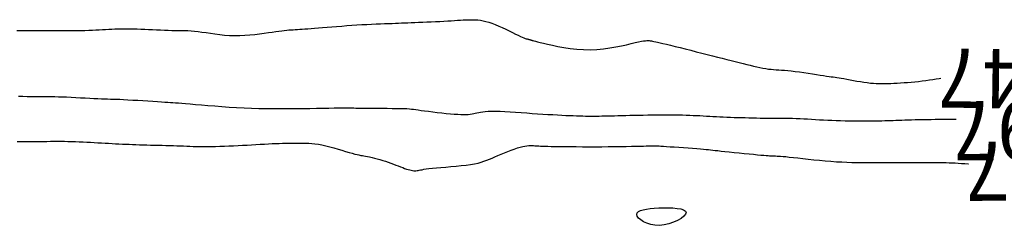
# Model space of a CAD drawing. Header units: millimetres. Extents: x 32690613 to 32693367, y 5343692 to 5344708.
# Tile 651 of 656: x 32692868.26 to 32692884.86, y 5344471.78 to 5344475.25. Entities that reach past the tile are written whole.
import ezdxf
from ezdxf.enums import TextEntityAlignment as Align

# ---------------------------------------------------------------- set-up
doc = ezdxf.new("R2010")
doc.units = ezdxf.units.MM
doc.header["$LTSCALE"] = 20
for name, color, linetype in [('02-DGM_HL_490.50', 52, 'Continuous'), ('02-DGM_HL_491.00', 62, 'Continuous'), ('02-DGM_HL_491.50', 72, 'Continuous'), ('02-DGM_HL_492.00', 82, 'Continuous')]:
    doc.layers.add(name, color=color, linetype=linetype)

msp = doc.modelspace()

# ---------------------------------------------------------------- linework, layer by layer
at = {"layer": '02-DGM_HL_490.50', "elevation": 490.5, "flags": 128}
msp.add_lwpolyline([(32692868.216, 5344475.064), (32692868.277, 5344475.065), (32692868.339, 5344475.066), (32692868.402, 5344475.067), (32692868.467, 5344475.068), (32692868.532, 5344475.068), (32692868.599, 5344475.068), (32692868.667, 5344475.068), (32692868.735, 5344475.068), (32692868.805, 5344475.068), (32692868.875, 5344475.067), (32692868.947, 5344475.067), (32692869.018, 5344475.067), (32692869.089, 5344475.067), (32692869.16, 5344475.067), (32692869.23, 5344475.067), (32692869.298, 5344475.068), (32692869.364, 5344475.069), (32692869.428, 5344475.071), (32692869.489, 5344475.073), (32692869.548, 5344475.076), (32692869.604, 5344475.079), (32692869.659, 5344475.083), (32692869.712, 5344475.086), (32692869.764, 5344475.089), (32692869.816, 5344475.091), (32692869.867, 5344475.094), (32692869.918, 5344475.095), (32692869.97, 5344475.097), (32692870.022, 5344475.097), (32692870.075, 5344475.097), (32692870.13, 5344475.096), (32692870.187, 5344475.095), (32692870.245, 5344475.094), (32692870.307, 5344475.091), (32692870.371, 5344475.089), (32692870.437, 5344475.086), (32692870.504, 5344475.082), (32692870.571, 5344475.079), (32692870.638, 5344475.076), (32692870.704, 5344475.073), (32692870.768, 5344475.071), (32692870.828, 5344475.069), (32692870.886, 5344475.068), (32692870.94, 5344475.067), (32692870.993, 5344475.067), (32692871.045, 5344475.065), (32692871.098, 5344475.064), (32692871.152, 5344475.061), (32692871.209, 5344475.056), (32692871.27, 5344475.049), (32692871.335, 5344475.041), (32692871.404, 5344475.03), (32692871.478, 5344475.019), (32692871.554, 5344475.008), (32692871.634, 5344474.998), (32692871.716, 5344474.989), (32692871.8, 5344474.983), (32692871.885, 5344474.98), (32692871.971, 5344474.981), (32692872.057, 5344474.985), (32692872.143, 5344474.991), (32692872.226, 5344475), (32692872.306, 5344475.01), (32692872.382, 5344475.02), (32692872.454, 5344475.031), (32692872.519, 5344475.041), (32692872.578, 5344475.049), (32692872.631, 5344475.056), (32692872.679, 5344475.062), (32692872.722, 5344475.067), (32692872.763, 5344475.071), (32692872.8, 5344475.075), (32692872.837, 5344475.078), (32692872.872, 5344475.08), (32692872.908, 5344475.083), (32692872.945, 5344475.085), (32692872.984, 5344475.087), (32692873.025, 5344475.09), (32692873.07, 5344475.092), (32692873.119, 5344475.095), (32692873.173, 5344475.099), (32692873.232, 5344475.104), (32692873.297, 5344475.109), (32692873.368, 5344475.115), (32692873.444, 5344475.121), (32692873.523, 5344475.128), (32692873.605, 5344475.135), (32692873.69, 5344475.142), (32692873.775, 5344475.148), (32692873.861, 5344475.154), (32692873.946, 5344475.16), (32692874.03, 5344475.165), (32692874.113, 5344475.169), (32692874.193, 5344475.173), (32692874.27, 5344475.177), (32692874.343, 5344475.18), (32692874.413, 5344475.183), (32692874.478, 5344475.185), (32692874.538, 5344475.187), (32692874.594, 5344475.19), (32692874.648, 5344475.192), (32692874.7, 5344475.194), (32692874.752, 5344475.196), (32692874.806, 5344475.198), (32692874.862, 5344475.2), (32692874.922, 5344475.202), (32692874.987, 5344475.205), (32692875.056, 5344475.208), (32692875.127, 5344475.211), (32692875.2, 5344475.214), (32692875.272, 5344475.217), (32692875.344, 5344475.22), (32692875.412, 5344475.224), (32692875.477, 5344475.227), (32692875.537, 5344475.231), (32692875.592, 5344475.235), (32692875.644, 5344475.238), (32692875.692, 5344475.242), (32692875.737, 5344475.244), (32692875.78, 5344475.247), (32692875.822, 5344475.248), (32692875.862, 5344475.249), (32692875.903, 5344475.249), (32692875.944, 5344475.248), (32692875.985, 5344475.245), (32692876.028, 5344475.24), (32692876.073, 5344475.232), (32692876.119, 5344475.221), (32692876.169, 5344475.207), (32692876.221, 5344475.189), (32692876.277, 5344475.167), (32692876.336, 5344475.142), (32692876.395, 5344475.115), (32692876.454, 5344475.087), (32692876.512, 5344475.059), (32692876.567, 5344475.032), (32692876.617, 5344475.007), (32692876.662, 5344474.985), (32692876.701, 5344474.967), (32692876.733, 5344474.953), (32692876.76, 5344474.942), (32692876.782, 5344474.934), (32692876.8, 5344474.928), (32692876.815, 5344474.924), (32692876.827, 5344474.921), (32692876.837, 5344474.918), (32692876.845, 5344474.916), (32692876.852, 5344474.914), (32692876.859, 5344474.913), (32692876.864, 5344474.911), (32692876.87, 5344474.909), (32692876.875, 5344474.908), (32692876.88, 5344474.906), (32692876.885, 5344474.904), (32692876.892, 5344474.902), (32692876.9, 5344474.899), (32692876.913, 5344474.896), (32692876.93, 5344474.891), (32692876.955, 5344474.885), (32692876.989, 5344474.876), (32692877.034, 5344474.866), (32692877.09, 5344474.852), (32692877.16, 5344474.836), (32692877.242, 5344474.818), (32692877.333, 5344474.799), (32692877.433, 5344474.781), (32692877.539, 5344474.765), (32692877.65, 5344474.752), (32692877.764, 5344474.744), (32692877.878, 5344474.742), (32692877.991, 5344474.746), (32692878.101, 5344474.756), (32692878.208, 5344474.771), (32692878.309, 5344474.788), (32692878.404, 5344474.807), (32692878.492, 5344474.827), (32692878.57, 5344474.845), (32692878.638, 5344474.862), (32692878.694, 5344474.874), (32692878.74, 5344474.884), (32692878.777, 5344474.89), (32692878.808, 5344474.894), (32692878.833, 5344474.896), (32692878.854, 5344474.896), (32692878.872, 5344474.895), (32692878.89, 5344474.893), (32692878.908, 5344474.89), (32692878.929, 5344474.887), (32692878.952, 5344474.882), (32692878.981, 5344474.877), (32692879.014, 5344474.869), (32692879.055, 5344474.86), (32692879.104, 5344474.848), (32692879.162, 5344474.834), (32692879.23, 5344474.817), (32692879.307, 5344474.798), (32692879.391, 5344474.777), (32692879.479, 5344474.755), (32692879.572, 5344474.732), (32692879.665, 5344474.708), (32692879.759, 5344474.685), (32692879.85, 5344474.662), (32692879.937, 5344474.64), (32692880.021, 5344474.618), (32692880.101, 5344474.598), (32692880.178, 5344474.579), (32692880.251, 5344474.56), (32692880.322, 5344474.543), (32692880.389, 5344474.526), (32692880.453, 5344474.509), (32692880.515, 5344474.494), (32692880.575, 5344474.479), (32692880.631, 5344474.465), (32692880.686, 5344474.453), (32692880.738, 5344474.441), (32692880.788, 5344474.431), (32692880.836, 5344474.423), (32692880.881, 5344474.416), (32692880.925, 5344474.411), (32692880.968, 5344474.407), (32692881.011, 5344474.404), (32692881.056, 5344474.401), (32692881.102, 5344474.399), (32692881.152, 5344474.396), (32692881.206, 5344474.391), (32692881.266, 5344474.385), (32692881.332, 5344474.377), (32692881.402, 5344474.368), (32692881.475, 5344474.357), (32692881.549, 5344474.345), (32692881.621, 5344474.334), (32692881.69, 5344474.323), (32692881.754, 5344474.313), (32692881.811, 5344474.304), (32692881.86, 5344474.297), (32692881.902, 5344474.291), (32692881.938, 5344474.286), (32692881.971, 5344474.282), (32692882.003, 5344474.278), (32692882.035, 5344474.273), (32692882.07, 5344474.268), (32692882.109, 5344474.262), (32692882.154, 5344474.254), (32692882.204, 5344474.244), (32692882.258, 5344474.234), (32692882.315, 5344474.224), (32692882.373, 5344474.213), (32692882.432, 5344474.203), (32692882.489, 5344474.194), (32692882.545, 5344474.186), (32692882.598, 5344474.18), (32692882.649, 5344474.175), (32692882.698, 5344474.172), (32692882.745, 5344474.171), (32692882.793, 5344474.17), (32692882.841, 5344474.17), (32692882.89, 5344474.171), (32692882.941, 5344474.173), (32692882.994, 5344474.175), (32692883.049, 5344474.178), (32692883.107, 5344474.182), (32692883.166, 5344474.186), (32692883.226, 5344474.19), (32692883.288, 5344474.195), (32692883.35, 5344474.201), (32692883.412, 5344474.208), (32692883.474, 5344474.216), (32692883.535, 5344474.224), (32692883.595, 5344474.232), (32692883.652, 5344474.24), (32692883.705, 5344474.248), (32692883.755, 5344474.256), (32692883.785, 5344474.261)], dxfattribs=at)
at = {"layer": '02-DGM_HL_491.00', "elevation": 491, "flags": 128}
msp.add_lwpolyline([(32692868.242, 5344473.958), (32692868.318, 5344473.956), (32692868.391, 5344473.954), (32692868.46, 5344473.953), (32692868.525, 5344473.952), (32692868.586, 5344473.952), (32692868.642, 5344473.952), (32692868.696, 5344473.951), (32692868.749, 5344473.951), (32692868.802, 5344473.951), (32692868.858, 5344473.95), (32692868.918, 5344473.949), (32692868.982, 5344473.946), (32692869.053, 5344473.944), (32692869.129, 5344473.94), (32692869.208, 5344473.936), (32692869.287, 5344473.932), (32692869.367, 5344473.928), (32692869.444, 5344473.924), (32692869.516, 5344473.92), (32692869.582, 5344473.917), (32692869.641, 5344473.915), (32692869.695, 5344473.913), (32692869.744, 5344473.912), (32692869.792, 5344473.91), (32692869.841, 5344473.909), (32692869.893, 5344473.908), (32692869.951, 5344473.905), (32692870.015, 5344473.902), (32692870.088, 5344473.898), (32692870.169, 5344473.893), (32692870.253, 5344473.888), (32692870.34, 5344473.882), (32692870.425, 5344473.877), (32692870.508, 5344473.871), (32692870.584, 5344473.866), (32692870.652, 5344473.862), (32692870.709, 5344473.859), (32692870.759, 5344473.856), (32692870.804, 5344473.853), (32692870.846, 5344473.851), (32692870.89, 5344473.848), (32692870.938, 5344473.845), (32692870.994, 5344473.84), (32692871.059, 5344473.835), (32692871.138, 5344473.828), (32692871.228, 5344473.82), (32692871.328, 5344473.811), (32692871.436, 5344473.801), (32692871.552, 5344473.792), (32692871.672, 5344473.782), (32692871.795, 5344473.774), (32692871.92, 5344473.766), (32692872.046, 5344473.76), (32692872.171, 5344473.756), (32692872.296, 5344473.752), (32692872.42, 5344473.75), (32692872.544, 5344473.748), (32692872.668, 5344473.748), (32692872.79, 5344473.748), (32692872.912, 5344473.749), (32692873.033, 5344473.75), (32692873.151, 5344473.752), (32692873.265, 5344473.754), (32692873.373, 5344473.756), (32692873.474, 5344473.758), (32692873.566, 5344473.76), (32692873.648, 5344473.761), (32692873.717, 5344473.762), (32692873.773, 5344473.762), (32692873.819, 5344473.761), (32692873.857, 5344473.76), (32692873.892, 5344473.759), (32692873.927, 5344473.758), (32692873.964, 5344473.756), (32692874.008, 5344473.755), (32692874.062, 5344473.754), (32692874.127, 5344473.753), (32692874.202, 5344473.753), (32692874.284, 5344473.753), (32692874.37, 5344473.753), (32692874.456, 5344473.753), (32692874.539, 5344473.752), (32692874.616, 5344473.751), (32692874.685, 5344473.75), (32692874.742, 5344473.749), (32692874.789, 5344473.747), (32692874.83, 5344473.744), (32692874.867, 5344473.74), (32692874.902, 5344473.736), (32692874.94, 5344473.731), (32692874.981, 5344473.725), (32692875.03, 5344473.718), (32692875.088, 5344473.71), (32692875.154, 5344473.702), (32692875.225, 5344473.693), (32692875.3, 5344473.684), (32692875.376, 5344473.676), (32692875.451, 5344473.668), (32692875.522, 5344473.661), (32692875.588, 5344473.656), (32692875.647, 5344473.652), (32692875.7, 5344473.65), (32692875.746, 5344473.649), (32692875.787, 5344473.649), (32692875.824, 5344473.651), (32692875.857, 5344473.654), (32692875.887, 5344473.658), (32692875.915, 5344473.663), (32692875.942, 5344473.669), (32692875.97, 5344473.676), (32692875.999, 5344473.683), (32692876.031, 5344473.689), (32692876.067, 5344473.695), (32692876.109, 5344473.7), (32692876.158, 5344473.704), (32692876.216, 5344473.706), (32692876.283, 5344473.705), (32692876.359, 5344473.703), (32692876.441, 5344473.699), (32692876.529, 5344473.694), (32692876.62, 5344473.688), (32692876.714, 5344473.682), (32692876.808, 5344473.675), (32692876.901, 5344473.668), (32692876.992, 5344473.662), (32692877.08, 5344473.656), (32692877.165, 5344473.651), (32692877.246, 5344473.646), (32692877.324, 5344473.641), (32692877.398, 5344473.637), (32692877.467, 5344473.634), (32692877.532, 5344473.631), (32692877.593, 5344473.629), (32692877.649, 5344473.627), (32692877.701, 5344473.625), (32692877.751, 5344473.624), (32692877.799, 5344473.623), (32692877.845, 5344473.623), (32692877.89, 5344473.623), (32692877.935, 5344473.623), (32692877.98, 5344473.623), (32692878.026, 5344473.623), (32692878.073, 5344473.624), (32692878.123, 5344473.625), (32692878.174, 5344473.626), (32692878.228, 5344473.627), (32692878.285, 5344473.628), (32692878.345, 5344473.629), (32692878.41, 5344473.631), (32692878.478, 5344473.633), (32692878.548, 5344473.635), (32692878.621, 5344473.636), (32692878.696, 5344473.638), (32692878.772, 5344473.64), (32692878.849, 5344473.641), (32692878.925, 5344473.642), (32692879.001, 5344473.643), (32692879.077, 5344473.644), (32692879.151, 5344473.644), (32692879.224, 5344473.644), (32692879.295, 5344473.643), (32692879.364, 5344473.642), (32692879.431, 5344473.641), (32692879.495, 5344473.639), (32692879.556, 5344473.637), (32692879.615, 5344473.634), (32692879.672, 5344473.632), (32692879.727, 5344473.629), (32692879.782, 5344473.625), (32692879.836, 5344473.622), (32692879.891, 5344473.619), (32692879.946, 5344473.616), (32692880.003, 5344473.613), (32692880.061, 5344473.61), (32692880.119, 5344473.607), (32692880.179, 5344473.605), (32692880.24, 5344473.603), (32692880.301, 5344473.6), (32692880.363, 5344473.598), (32692880.425, 5344473.596), (32692880.488, 5344473.595), (32692880.551, 5344473.593), (32692880.614, 5344473.592), (32692880.677, 5344473.591), (32692880.74, 5344473.589), (32692880.803, 5344473.589), (32692880.865, 5344473.588), (32692880.927, 5344473.587), (32692880.988, 5344473.587), (32692881.048, 5344473.587), (32692881.108, 5344473.586), (32692881.168, 5344473.586), (32692881.228, 5344473.585), (32692881.289, 5344473.584), (32692881.35, 5344473.582), (32692881.413, 5344473.58), (32692881.476, 5344473.576), (32692881.54, 5344473.573), (32692881.606, 5344473.569), (32692881.672, 5344473.565), (32692881.74, 5344473.56), (32692881.809, 5344473.556), (32692881.88, 5344473.553), (32692881.951, 5344473.55), (32692882.024, 5344473.547), (32692882.098, 5344473.545), (32692882.172, 5344473.544), (32692882.245, 5344473.543), (32692882.317, 5344473.543), (32692882.387, 5344473.543), (32692882.455, 5344473.543), (32692882.519, 5344473.543), (32692882.58, 5344473.543), (32692882.637, 5344473.543), (32692882.692, 5344473.543), (32692882.744, 5344473.543), (32692882.794, 5344473.544), (32692882.842, 5344473.545), (32692882.89, 5344473.546), (32692882.936, 5344473.547), (32692882.983, 5344473.549), (32692883.03, 5344473.551), (32692883.079, 5344473.553), (32692883.128, 5344473.555), (32692883.18, 5344473.557), (32692883.234, 5344473.559), (32692883.291, 5344473.561), (32692883.351, 5344473.563), (32692883.416, 5344473.564), (32692883.483, 5344473.565), (32692883.552, 5344473.566), (32692883.622, 5344473.566), (32692883.692, 5344473.567), (32692883.761, 5344473.567), (32692883.827, 5344473.568), (32692883.889, 5344473.568), (32692883.948, 5344473.569), (32692884.003, 5344473.569), (32692884.043, 5344473.569)], dxfattribs=at)
at = {"layer": '02-DGM_HL_491.50', "elevation": 491.5, "flags": 128}
msp.add_lwpolyline([(32692868.219, 5344473.194), (32692868.289, 5344473.193), (32692868.357, 5344473.192), (32692868.423, 5344473.191), (32692868.486, 5344473.191), (32692868.548, 5344473.192), (32692868.608, 5344473.193), (32692868.666, 5344473.194), (32692868.724, 5344473.195), (32692868.781, 5344473.196), (32692868.839, 5344473.197), (32692868.897, 5344473.197), (32692868.956, 5344473.197), (32692869.017, 5344473.196), (32692869.078, 5344473.195), (32692869.141, 5344473.193), (32692869.204, 5344473.191), (32692869.268, 5344473.188), (32692869.332, 5344473.186), (32692869.395, 5344473.183), (32692869.458, 5344473.179), (32692869.521, 5344473.176), (32692869.582, 5344473.173), (32692869.643, 5344473.17), (32692869.703, 5344473.166), (32692869.763, 5344473.163), (32692869.821, 5344473.16), (32692869.88, 5344473.156), (32692869.937, 5344473.153), (32692869.994, 5344473.15), (32692870.051, 5344473.148), (32692870.108, 5344473.145), (32692870.166, 5344473.142), (32692870.224, 5344473.14), (32692870.283, 5344473.138), (32692870.343, 5344473.136), (32692870.405, 5344473.134), (32692870.468, 5344473.132), (32692870.533, 5344473.131), (32692870.598, 5344473.129), (32692870.664, 5344473.128), (32692870.729, 5344473.126), (32692870.792, 5344473.125), (32692870.854, 5344473.123), (32692870.914, 5344473.121), (32692870.971, 5344473.119), (32692871.026, 5344473.117), (32692871.08, 5344473.115), (32692871.134, 5344473.113), (32692871.188, 5344473.111), (32692871.244, 5344473.11), (32692871.301, 5344473.109), (32692871.362, 5344473.108), (32692871.427, 5344473.108), (32692871.494, 5344473.109), (32692871.565, 5344473.11), (32692871.638, 5344473.112), (32692871.713, 5344473.114), (32692871.789, 5344473.117), (32692871.866, 5344473.12), (32692871.943, 5344473.123), (32692872.02, 5344473.128), (32692872.096, 5344473.132), (32692872.171, 5344473.137), (32692872.245, 5344473.141), (32692872.317, 5344473.146), (32692872.387, 5344473.15), (32692872.454, 5344473.154), (32692872.518, 5344473.157), (32692872.579, 5344473.159), (32692872.636, 5344473.161), (32692872.691, 5344473.162), (32692872.744, 5344473.163), (32692872.795, 5344473.164), (32692872.845, 5344473.164), (32692872.893, 5344473.164), (32692872.941, 5344473.165), (32692872.988, 5344473.165), (32692873.036, 5344473.165), (32692873.084, 5344473.165), (32692873.134, 5344473.163), (32692873.185, 5344473.16), (32692873.24, 5344473.154), (32692873.297, 5344473.146), (32692873.358, 5344473.135), (32692873.423, 5344473.12), (32692873.491, 5344473.103), (32692873.559, 5344473.084), (32692873.628, 5344473.064), (32692873.694, 5344473.044), (32692873.757, 5344473.025), (32692873.816, 5344473.008), (32692873.867, 5344472.993), (32692873.911, 5344472.981), (32692873.949, 5344472.972), (32692873.981, 5344472.965), (32692874.01, 5344472.959), (32692874.038, 5344472.955), (32692874.065, 5344472.95), (32692874.094, 5344472.945), (32692874.125, 5344472.939), (32692874.161, 5344472.932), (32692874.201, 5344472.923), (32692874.243, 5344472.913), (32692874.288, 5344472.901), (32692874.334, 5344472.888), (32692874.382, 5344472.874), (32692874.429, 5344472.86), (32692874.475, 5344472.844), (32692874.52, 5344472.829), (32692874.563, 5344472.812), (32692874.605, 5344472.796), (32692874.644, 5344472.781), (32692874.682, 5344472.766), (32692874.718, 5344472.752), (32692874.751, 5344472.739), (32692874.782, 5344472.728), (32692874.81, 5344472.719), (32692874.836, 5344472.712), (32692874.86, 5344472.706), (32692874.883, 5344472.702), (32692874.904, 5344472.7), (32692874.923, 5344472.699), (32692874.942, 5344472.7), (32692874.96, 5344472.701), (32692874.978, 5344472.704), (32692874.997, 5344472.707), (32692875.019, 5344472.712), (32692875.045, 5344472.717), (32692875.076, 5344472.723), (32692875.114, 5344472.729), (32692875.161, 5344472.735), (32692875.218, 5344472.742), (32692875.285, 5344472.748), (32692875.362, 5344472.755), (32692875.444, 5344472.761), (32692875.531, 5344472.769), (32692875.619, 5344472.777), (32692875.705, 5344472.785), (32692875.786, 5344472.795), (32692875.862, 5344472.805), (32692875.928, 5344472.817), (32692875.987, 5344472.829), (32692876.04, 5344472.844), (32692876.088, 5344472.859), (32692876.134, 5344472.876), (32692876.179, 5344472.894), (32692876.224, 5344472.913), (32692876.272, 5344472.934), (32692876.323, 5344472.956), (32692876.377, 5344472.979), (32692876.433, 5344473.002), (32692876.489, 5344473.024), (32692876.545, 5344473.046), (32692876.599, 5344473.066), (32692876.65, 5344473.083), (32692876.697, 5344473.097), (32692876.74, 5344473.108), (32692876.778, 5344473.116), (32692876.812, 5344473.121), (32692876.843, 5344473.124), (32692876.871, 5344473.125), (32692876.896, 5344473.124), (32692876.92, 5344473.123), (32692876.943, 5344473.122), (32692876.965, 5344473.12), (32692876.988, 5344473.119), (32692877.013, 5344473.117), (32692877.042, 5344473.116), (32692877.076, 5344473.115), (32692877.117, 5344473.114), (32692877.165, 5344473.112), (32692877.222, 5344473.111), (32692877.29, 5344473.11), (32692877.367, 5344473.109), (32692877.453, 5344473.107), (32692877.545, 5344473.106), (32692877.643, 5344473.106), (32692877.746, 5344473.105), (32692877.853, 5344473.105), (32692877.961, 5344473.105), (32692878.071, 5344473.105), (32692878.179, 5344473.106), (32692878.285, 5344473.108), (32692878.388, 5344473.109), (32692878.484, 5344473.11), (32692878.572, 5344473.112), (32692878.652, 5344473.113), (32692878.72, 5344473.115), (32692878.777, 5344473.116), (32692878.822, 5344473.117), (32692878.858, 5344473.117), (32692878.886, 5344473.118), (32692878.908, 5344473.118), (32692878.925, 5344473.119), (32692878.938, 5344473.119), (32692878.95, 5344473.119), (32692878.962, 5344473.119), (32692878.975, 5344473.119), (32692878.991, 5344473.119), (32692879.011, 5344473.118), (32692879.037, 5344473.117), (32692879.07, 5344473.115), (32692879.111, 5344473.113), (32692879.162, 5344473.109), (32692879.224, 5344473.105), (32692879.294, 5344473.1), (32692879.37, 5344473.095), (32692879.448, 5344473.089), (32692879.527, 5344473.083), (32692879.603, 5344473.078), (32692879.673, 5344473.072), (32692879.735, 5344473.067), (32692879.787, 5344473.063), (32692879.831, 5344473.059), (32692879.869, 5344473.055), (32692879.905, 5344473.051), (32692879.942, 5344473.047), (32692879.981, 5344473.043), (32692880.027, 5344473.038), (32692880.082, 5344473.032), (32692880.148, 5344473.025), (32692880.222, 5344473.018), (32692880.303, 5344473.009), (32692880.387, 5344473.001), (32692880.472, 5344472.992), (32692880.554, 5344472.984), (32692880.63, 5344472.977), (32692880.698, 5344472.97), (32692880.755, 5344472.964), (32692880.803, 5344472.96), (32692880.842, 5344472.956), (32692880.874, 5344472.954), (32692880.901, 5344472.952), (32692880.923, 5344472.95), (32692880.944, 5344472.949), (32692880.962, 5344472.949), (32692880.982, 5344472.948), (32692881.002, 5344472.948), (32692881.026, 5344472.947), (32692881.054, 5344472.946), (32692881.087, 5344472.944), (32692881.127, 5344472.941), (32692881.176, 5344472.937), (32692881.233, 5344472.931), (32692881.301, 5344472.924), (32692881.378, 5344472.915), (32692881.462, 5344472.906), (32692881.552, 5344472.896), (32692881.646, 5344472.886), (32692881.742, 5344472.876), (32692881.839, 5344472.867), (32692881.934, 5344472.859), (32692882.028, 5344472.852), (32692882.118, 5344472.847), (32692882.204, 5344472.844), (32692882.287, 5344472.841), (32692882.366, 5344472.839), (32692882.441, 5344472.838), (32692882.511, 5344472.838), (32692882.576, 5344472.837), (32692882.636, 5344472.838), (32692882.692, 5344472.838), (32692882.746, 5344472.838), (32692882.797, 5344472.839), (32692882.849, 5344472.839), (32692882.902, 5344472.84), (32692882.956, 5344472.84), (32692883.014, 5344472.84), (32692883.077, 5344472.84), (32692883.143, 5344472.84), (32692883.211, 5344472.84), (32692883.281, 5344472.84), (32692883.351, 5344472.839), (32692883.421, 5344472.839), (32692883.488, 5344472.838), (32692883.553, 5344472.838), (32692883.613, 5344472.838), (32692883.67, 5344472.838), (32692883.725, 5344472.838), (32692883.777, 5344472.837), (32692883.828, 5344472.837), (32692883.877, 5344472.836), (32692883.927, 5344472.835), (32692883.977, 5344472.833), (32692884.028, 5344472.83), (32692884.08, 5344472.827), (32692884.134, 5344472.823), (32692884.189, 5344472.819), (32692884.245, 5344472.813), (32692884.251, 5344472.813)], dxfattribs=at)
at = {"layer": '02-DGM_HL_492.00', "elevation": 492, "flags": 128}
msp.add_lwpolyline([(32692878.663, 5344471.962), (32692878.669, 5344471.987), (32692878.69, 5344472.009), (32692878.724, 5344472.027), (32692878.769, 5344472.042), (32692878.824, 5344472.053), (32692878.887, 5344472.062), (32692878.958, 5344472.069), (32692879.034, 5344472.073), (32692879.113, 5344472.075), (32692879.193, 5344472.074), (32692879.27, 5344472.071), (32692879.341, 5344472.064), (32692879.403, 5344472.054), (32692879.451, 5344472.039), (32692879.483, 5344472.019), (32692879.495, 5344471.994), (32692879.485, 5344471.964), (32692879.455, 5344471.93), (32692879.409, 5344471.895), (32692879.349, 5344471.861), (32692879.28, 5344471.83), (32692879.204, 5344471.804), (32692879.124, 5344471.786), (32692879.045, 5344471.777), (32692878.969, 5344471.78), (32692878.898, 5344471.792), (32692878.833, 5344471.813), (32692878.777, 5344471.839), (32692878.73, 5344471.869), (32692878.694, 5344471.901), (32692878.671, 5344471.932)], close=True, dxfattribs=at)

# ---------------------------------------------------------------- texts
at = {"layer": '02-DGM_HL_490.50'}
msp.add_text('490.47', height=1, rotation=179.1612, dxfattribs=at).set_placement((32692885.788, 5344474.237, 490.5), align=Align.MIDDLE)
at = {"layer": '02-DGM_HL_491.00'}
msp.add_text('490.97', height=1, rotation=180.2649, dxfattribs=at).set_placement((32692886.046, 5344473.383, 491), align=Align.MIDDLE)
at = {"layer": '02-DGM_HL_491.50'}
msp.add_text('491.47', height=1, rotation=180.2328, dxfattribs=at).set_placement((32692886.254, 5344472.698, 491.5), align=Align.MIDDLE)

doc.saveas('drawing.dxf')
